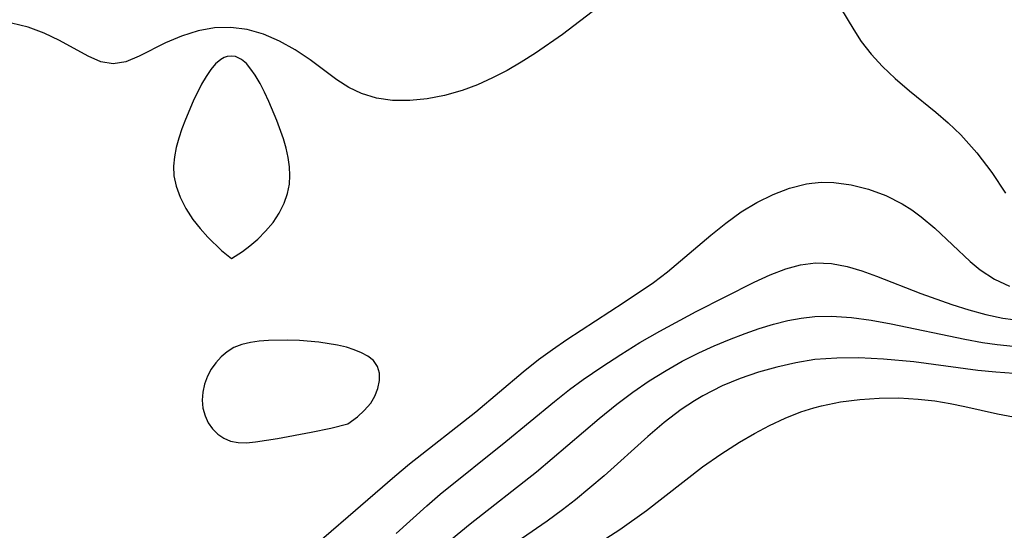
# Model space of a CAD drawing. Header units: metres. Extents: x 1073367 to 1082519, y 1569854 to 1574957.
# Tile 949 of 1056: x 1079330 to 1079415, y 1573482 to 1573526. Entities that reach past the tile are written whole.
import ezdxf

# ---------------------------------------------------------------- set-up
doc = ezdxf.new("R2010")
doc.units = ezdxf.units.M
doc.layers.add('CGG_CurvaNivelLidar_v1', color=253, linetype='Continuous', lineweight=30)

msp = doc.modelspace()

# ---------------------------------------------------------------- linework, layer by layer
at = {"layer": 'CGG_CurvaNivelLidar_v1'}
for p, q in [((1079379.9671, 1573527.3024, 72.5), (1079376.9314, 1573524.9717, 72.5)), ((1079400.8133, 1573527.2619, 73), (1079401.9319, 1573525.3623, 73)), ((1079331.0351, 1573525.6037, 72.5), (1079329.6123, 1573525.9587, 72.5)), ((1079332.4161, 1573525.0822, 72.5), (1079331.0351, 1573525.6037, 72.5)), ((1079333.7195, 1573524.462, 72.5), (1079332.4161, 1573525.0822, 72.5)), ((1079344.1957, 1573524.8443, 72.5), (1079342.8261, 1573524.2674, 72.5)), ((1079345.6446, 1573525.296, 72.5), (1079344.1957, 1573524.8443, 72.5)), ((1079347.0248, 1573525.5377, 72.5), (1079345.6446, 1573525.296, 72.5)), ((1079348.4343, 1573525.5812, 72.5), (1079347.0248, 1573525.5377, 72.5)), ((1079349.8434, 1573525.4034, 72.5), (1079348.4343, 1573525.5812, 72.5)), ((1079351.2309, 1573525.0166, 72.5), (1079349.8434, 1573525.4034, 72.5)), ((1079352.63, 1573524.414, 72.5), (1079351.2309, 1573525.0166, 72.5)), ((1079376.9314, 1573524.9717, 72.5), (1079374.5918, 1573523.3685, 72.5)), ((1079401.9319, 1573525.3623, 73), (1079402.5649, 1573524.3873, 73)), ((1079336.1751, 1573523.1154, 72.5), (1079333.7195, 1573524.462, 72.5)), ((1079342.8261, 1573524.2674, 72.5), (1079340.5618, 1573523.1285, 72.5)), ((1079353.9747, 1573523.6569, 72.5), (1079352.63, 1573524.414, 72.5)), ((1079402.5649, 1573524.3873, 73), (1079403.4226, 1573523.2915, 73)), ((1079337.2652, 1573522.6387, 72.5), (1079336.1751, 1573523.1154, 72.5)), ((1079340.5618, 1573523.1285, 72.5), (1079339.4261, 1573522.6404, 72.5)), ((1079348.4817, 1573523.129, 73), (1079348.1329, 1573523.0882, 73)), ((1079348.8285, 1573523.0803, 73), (1079348.4817, 1573523.129, 73)), ((1079355.2597, 1573522.7952, 72.5), (1079353.9747, 1573523.6569, 72.5)), ((1079374.5918, 1573523.3685, 72.5), (1079373.3818, 1573522.6089, 72.5)), ((1079403.4226, 1573523.2915, 73), (1079404.4079, 1573522.2268, 73)), ((1079338.3231, 1573522.4458, 72.5), (1079337.2652, 1573522.6387, 72.5)), ((1079339.4261, 1573522.6404, 72.5), (1079338.3231, 1573522.4458, 72.5)), ((1079347.1282, 1573522.4563, 73), (1079346.7073, 1573521.9585, 73)), ((1079347.581, 1573522.8391, 73), (1079347.1282, 1573522.4563, 73)), ((1079347.8523, 1573522.9903, 73), (1079347.581, 1573522.8391, 73)), ((1079348.1329, 1573523.0882, 73), (1079347.8523, 1573522.9903, 73)), ((1079349.3492, 1573522.8361, 73), (1079348.8285, 1573523.0803, 73)), ((1079349.7722, 1573522.4773, 73), (1079349.3492, 1573522.8361, 73)), ((1079350.1659, 1573522.0151, 73), (1079349.7722, 1573522.4773, 73)), ((1079357.5482, 1573521.1003, 72.5), (1079355.2597, 1573522.7952, 72.5)), ((1079373.3818, 1573522.6089, 72.5), (1079372.1585, 1573521.8974, 72.5)), ((1079346.7073, 1573521.9585, 73), (1079346.3114, 1573521.3763, 73)), ((1079350.5364, 1573521.4754, 73), (1079350.1659, 1573522.0151, 73)), ((1079350.9433, 1573520.7785, 73), (1079350.5364, 1573521.4754, 73)), ((1079372.1585, 1573521.8974, 72.5), (1079370.919, 1573521.2483, 72.5)), ((1079404.4079, 1573522.2268, 73), (1079405.4956, 1573521.1965, 73)), ((1079345.9217, 1573520.7084, 73), (1079345.1948, 1573519.2477, 73)), ((1079346.3114, 1573521.3763, 73), (1079345.9217, 1573520.7084, 73)), ((1079351.3303, 1573520.0278, 73), (1079350.9433, 1573520.7785, 73)), ((1079358.5741, 1573520.4361, 72.5), (1079357.5482, 1573521.1003, 72.5)), ((1079369.6153, 1573520.6585, 72.5), (1079368.2943, 1573520.1656, 72.5)), ((1079370.919, 1573521.2483, 72.5), (1079369.6153, 1573520.6585, 72.5)), ((1079405.4956, 1573521.1965, 73), (1079406.7165, 1573520.1559, 73)), ((1079351.7002, 1573519.2405, 73), (1079351.3303, 1573520.0278, 73)), ((1079359.6506, 1573519.9026, 72.5), (1079358.5741, 1573520.4361, 72.5)), ((1079360.9493, 1573519.5119, 72.5), (1079359.6506, 1573519.9026, 72.5)), ((1079366.7992, 1573519.7419, 72.5), (1079365.3035, 1573519.4554, 72.5)), ((1079368.2943, 1573520.1656, 72.5), (1079366.7992, 1573519.7419, 72.5)), ((1079406.7165, 1573520.1559, 73), (1079408.9963, 1573518.317, 73)), ((1079345.1948, 1573519.2477, 73), (1079344.5378, 1573517.6963, 73)), ((1079352.3886, 1573517.6008, 73), (1079351.7002, 1573519.2405, 73)), ((1079362.3262, 1573519.3233, 72.5), (1079360.9493, 1573519.5119, 72.5)), ((1079363.8243, 1573519.3103, 72.5), (1079362.3262, 1573519.3233, 72.5)), ((1079365.3035, 1573519.4554, 72.5), (1079363.8243, 1573519.3103, 72.5)), ((1079408.9963, 1573518.317, 73), (1079410.0438, 1573517.4094, 73)), ((1079344.5378, 1573517.6963, 73), (1079344.2408, 1573516.8958, 73)), ((1079352.9513, 1573516.0213, 73), (1079352.3886, 1573517.6008, 73)), ((1079410.0438, 1573517.4094, 73), (1079411.1267, 1573516.3624, 73)), ((1079344.2408, 1573516.8958, 73), (1079343.9763, 1573516.0899, 73)), ((1079411.1267, 1573516.3624, 73), (1079412.5092, 1573514.8345, 73)), ((1079343.9763, 1573516.0899, 73), (1079343.7556, 1573515.2816, 73)), ((1079353.1843, 1573515.2252, 73), (1079352.9513, 1573516.0213, 73)), ((1079343.7556, 1573515.2816, 73), (1079343.5956, 1573514.4732, 73)), ((1079353.3683, 1573514.4272, 73), (1079353.1843, 1573515.2252, 73)), ((1079412.5092, 1573514.8345, 73), (1079413.8099, 1573513.1484, 73)), ((1079343.5956, 1573514.4732, 73), (1079343.5202, 1573513.6666, 73)), ((1079353.4841, 1573513.628, 73), (1079353.3683, 1573514.4272, 73)), ((1079343.5202, 1573513.6666, 73), (1079343.5536, 1573512.8442, 73)), ((1079353.5141, 1573512.8853, 73), (1079353.4841, 1573513.628, 73)), ((1079413.8099, 1573513.1484, 73), (1079414.9614, 1573511.3565, 73)), ((1079343.5536, 1573512.8442, 73), (1079343.7292, 1573511.9759, 73)), ((1079353.3022, 1573511.3394, 73), (1079353.469, 1573512.1406, 73)), ((1079353.469, 1573512.1406, 73), (1079353.5141, 1573512.8853, 73)), ((1079396.4263, 1573511.7941, 72.5), (1079397.8677, 1573512.1577, 72.5)), ((1079397.8677, 1573512.1577, 72.5), (1079398.3458, 1573512.233, 72.5)), ((1079398.3458, 1573512.233, 72.5), (1079399.1563, 1573512.3006, 72.5)), ((1079399.1563, 1573512.3006, 72.5), (1079400.2142, 1573512.2846, 72.5)), ((1079400.2142, 1573512.2846, 72.5), (1079401.722, 1573512.0886, 72.5)), ((1079343.7292, 1573511.9759, 73), (1079344.0748, 1573511.0311, 73)), ((1079353.0066, 1573510.4987, 73), (1079353.3022, 1573511.3394, 73)), ((1079395.0058, 1573511.2565, 72.5), (1079396.4263, 1573511.7941, 72.5)), ((1079401.722, 1573512.0886, 72.5), (1079403.2178, 1573511.7118, 72.5)), ((1079403.2178, 1573511.7118, 72.5), (1079404.6794, 1573511.1674, 72.5)), ((1079344.0748, 1573511.0311, 73), (1079344.5655, 1573510.0609, 73)), ((1079352.5908, 1573509.6569, 73), (1079353.0066, 1573510.4987, 73)), ((1079392.2747, 1573509.7522, 72.5), (1079393.6176, 1573510.5706, 72.5)), ((1079393.6176, 1573510.5706, 72.5), (1079395.0058, 1573511.2565, 72.5)), ((1079404.6794, 1573511.1674, 72.5), (1079406.0824, 1573510.4573, 72.5)), ((1079406.0824, 1573510.4573, 72.5), (1079406.924, 1573509.9249, 72.5)), ((1079344.5655, 1573510.0609, 73), (1079345.1754, 1573509.1153, 73)), ((1079352.0648, 1573508.8511, 73), (1079352.5908, 1573509.6569, 73)), ((1079390.9509, 1573508.7894, 72.5), (1079392.2747, 1573509.7522, 72.5)), ((1079406.924, 1573509.9249, 72.5), (1079407.7314, 1573509.3345, 72.5)), ((1079345.1754, 1573509.1153, 73), (1079345.7998, 1573508.32, 73)), ((1079351.4282, 1573508.0911, 73), (1079352.0648, 1573508.8511, 73)), ((1079389.6651, 1573507.7455, 72.5), (1079390.9509, 1573508.7894, 72.5)), ((1079407.7314, 1573509.3345, 72.5), (1079408.9033, 1573508.3457, 72.5)), ((1079345.7998, 1573508.32, 73), (1079346.4508, 1573507.5999, 73)), ((1079350.7442, 1573507.4168, 73), (1079351.4282, 1573508.0911, 73)), ((1079408.9033, 1573508.3457, 72.5), (1079411.9382, 1573505.4933, 72.5)), ((1079346.4508, 1573507.5999, 73), (1079347.6486, 1573506.4542, 73)), ((1079350.0674, 1573506.8392, 73), (1079350.7442, 1573507.4168, 73)), ((1079385.9441, 1573504.6174, 72.5), (1079389.6651, 1573507.7455, 72.5)), ((1079347.6486, 1573506.4542, 73), (1079348.5, 1573505.7458, 73)), ((1079348.5, 1573505.7458, 73), (1079349.451, 1573506.3703, 73)), ((1079349.451, 1573506.3703, 73), (1079350.0674, 1573506.8392, 73)), ((1079397.3759, 1573505.2239, 72), (1079398.6558, 1573505.3842, 72)), ((1079398.6558, 1573505.3842, 72), (1079400.0138, 1573505.3296, 72)), ((1079411.9382, 1573505.4933, 72.5), (1079412.7904, 1573504.7949, 72.5)), ((1079384.741, 1573503.7105, 72.5), (1079385.9441, 1573504.6174, 72.5)), ((1079394.754, 1573504.3581, 72), (1079396.1106, 1573504.8838, 72)), ((1079396.1106, 1573504.8838, 72), (1079397.3759, 1573505.2239, 72)), ((1079400.0138, 1573505.3296, 72), (1079401.3782, 1573505.0764, 72)), ((1079401.3782, 1573505.0764, 72), (1079402.6243, 1573504.7083, 72)), ((1079402.6243, 1573504.7083, 72), (1079403.8778, 1573504.2534, 72)), ((1079412.7904, 1573504.7949, 72.5), (1079414.0249, 1573503.9947, 72.5)), ((1079382.213, 1573501.9993, 72.5), (1079384.741, 1573503.7105, 72.5)), ((1079388.409, 1573501.2146, 72), (1079393.3914, 1573503.7278, 72)), ((1079393.3914, 1573503.7278, 72), (1079394.754, 1573504.3581, 72)), ((1079403.8778, 1573504.2534, 72), (1079407.7092, 1573502.7676, 72)), ((1079414.0249, 1573503.9947, 72.5), (1079415.3236, 1573503.3944, 72.5)), ((1079377.2961, 1573498.8016, 72.5), (1079382.213, 1573501.9993, 72.5)), ((1079407.7092, 1573502.7676, 72), (1079410.3709, 1573501.8208, 72)), ((1079385.2772, 1573499.5216, 72), (1079388.409, 1573501.2146, 72)), ((1079410.3709, 1573501.8208, 72), (1079411.8252, 1573501.352, 72)), ((1079411.8252, 1573501.352, 72), (1079413.2803, 1573500.9444, 72)), ((1079395.0396, 1573500.1239, 71.5), (1079396.267, 1573500.4311, 71.5)), ((1079396.267, 1573500.4311, 71.5), (1079397.424, 1573500.6463, 71.5)), ((1079397.424, 1573500.6463, 71.5), (1079398.5891, 1573500.7771, 71.5)), ((1079398.5891, 1573500.7771, 71.5), (1079400.0295, 1573500.8087, 71.5)), ((1079400.0295, 1573500.8087, 71.5), (1079401.7324, 1573500.6905, 71.5)), ((1079401.7324, 1573500.6905, 71.5), (1079403.4446, 1573500.4543, 71.5)), ((1079403.4446, 1573500.4543, 71.5), (1079405.1656, 1573500.1483, 71.5)), ((1079413.2803, 1573500.9444, 72), (1079414.7332, 1573500.6274, 72)), ((1079414.7332, 1573500.6274, 72), (1079416.5137, 1573500.4085, 72)), ((1079383.576, 1573498.538, 72), (1079385.2772, 1573499.5216, 72)), ((1079392.6035, 1573499.3319, 71.5), (1079393.8189, 1573499.7528, 71.5)), ((1079393.8189, 1573499.7528, 71.5), (1079395.0396, 1573500.1239, 71.5)), ((1079405.1656, 1573500.1483, 71.5), (1079411.4799, 1573498.8373, 71.5)), ((1079350.8858, 1573498.6755, 73), (1079350.1153, 1573498.5641, 73)), ((1079351.6823, 1573498.7357, 73), (1079350.8858, 1573498.6755, 73)), ((1079353.3207, 1573498.7507, 73), (1079351.6823, 1573498.7357, 73)), ((1079354.3334, 1573498.7095, 73), (1079353.3207, 1573498.7507, 73)), ((1079355.9874, 1573498.5712, 73), (1079354.3334, 1573498.7095, 73)), ((1079376.0681, 1573497.9579, 72.5), (1079377.2961, 1573498.8016, 72.5)), ((1079389.94, 1573498.266, 71.5), (1079391.2671, 1573498.8217, 71.5)), ((1079391.2671, 1573498.8217, 71.5), (1079392.6035, 1573499.3319, 71.5)), ((1079411.4799, 1573498.8373, 71.5), (1079412.9957, 1573498.5542, 71.5)), ((1079348.1284, 1573497.7557, 73), (1079347.6131, 1573497.3176, 73)), ((1079348.7008, 1573498.1104, 73), (1079348.1284, 1573497.7557, 73)), ((1079349.3819, 1573498.3837, 73), (1079348.7008, 1573498.1104, 73)), ((1079350.1153, 1573498.5641, 73), (1079349.3819, 1573498.3837, 73)), ((1079357.5972, 1573498.3271, 73), (1079355.9874, 1573498.5712, 73)), ((1079358.3661, 1573498.1454, 73), (1079357.5972, 1573498.3271, 73)), ((1079359.0297, 1573497.9331, 73), (1079358.3661, 1573498.1454, 73)), ((1079359.6511, 1573497.6749, 73), (1079359.0297, 1573497.9331, 73)), ((1079374.8681, 1573497.0777, 72.5), (1079376.0681, 1573497.9579, 72.5)), ((1079381.9244, 1573497.5239, 72), (1079383.576, 1573498.538, 72)), ((1079388.6273, 1573497.6626, 71.5), (1079389.94, 1573498.266, 71.5)), ((1079412.9957, 1573498.5542, 71.5), (1079414.2413, 1573498.3677, 71.5)), ((1079414.2413, 1573498.3677, 71.5), (1079415.6225, 1573498.2245, 71.5)), ((1079347.6131, 1573497.3176, 73), (1079347.1545, 1573496.814, 73)), ((1079360.2165, 1573497.3703, 73), (1079359.6511, 1573497.6749, 73)), ((1079360.6996, 1573496.9976, 73), (1079360.2165, 1573497.3703, 73)), ((1079361.0419, 1573496.498, 73), (1079360.6996, 1573496.9976, 73)), ((1079373.5493, 1573496.0232, 72.5), (1079374.8681, 1573497.0777, 72.5)), ((1079380.2991, 1573496.4658, 72), (1079381.9244, 1573497.5239, 72)), ((1079385.8218, 1573496.1595, 71.5), (1079387.2104, 1573496.942, 71.5)), ((1079387.2104, 1573496.942, 71.5), (1079388.6273, 1573497.6626, 71.5)), ((1079398.6009, 1573497.0797, 71), (1079396.9593, 1573496.8197, 71)), ((1079400.4833, 1573497.2142, 71), (1079398.6009, 1573497.0797, 71)), ((1079402.3867, 1573497.2211, 71), (1079400.4833, 1573497.2142, 71)), ((1079404.4874, 1573497.1315, 71), (1079402.3867, 1573497.2211, 71)), ((1079407.1095, 1573496.8892, 71), (1079404.4874, 1573497.1315, 71)), ((1079346.7573, 1573496.2583, 73), (1079346.4313, 1573495.66, 73)), ((1079347.1545, 1573496.814, 73), (1079346.7573, 1573496.2583, 73)), ((1079361.2, 1573495.924, 73), (1079361.0419, 1573496.498, 73)), ((1079378.7044, 1573495.3649, 72), (1079380.2991, 1573496.4658, 72)), ((1079384.3734, 1573495.2542, 71.5), (1079385.8218, 1573496.1595, 71.5)), ((1079395.3374, 1573496.448, 71), (1079393.7445, 1573495.9924, 71)), ((1079396.9593, 1573496.8197, 71), (1079395.3374, 1573496.448, 71)), ((1079412.6011, 1573496.1526, 71), (1079407.1095, 1573496.8892, 71)), ((1079414.1469, 1573495.9925, 71), (1079412.6011, 1573496.1526, 71)), ((1079346.4313, 1573495.66, 73), (1079346.1771, 1573494.9887, 73)), ((1079361.0717, 1573494.6145, 73), (1079361.2053, 1573495.2827, 73)), ((1079361.2053, 1573495.2827, 73), (1079361.2, 1573495.924, 73)), ((1079369.4927, 1573492.5934, 72.5), (1079373.5493, 1573496.0232, 72.5)), ((1079377.5326, 1573494.5068, 72), (1079378.7044, 1573495.3649, 72)), ((1079382.9629, 1573494.2845, 71.5), (1079384.3734, 1573495.2542, 71.5)), ((1079392.1777, 1573495.4533, 71), (1079390.6476, 1573494.8226, 71)), ((1079393.7445, 1573495.9924, 71), (1079392.1777, 1573495.4533, 71)), ((1079415.6875, 1573495.8908, 71), (1079414.1469, 1573495.9925, 71)), ((1079346.1771, 1573494.9887, 73), (1079346.0215, 1573494.295, 73)), ((1079360.8139, 1573493.9583, 73), (1079361.0717, 1573494.6145, 73)), ((1079376.2349, 1573493.4928, 72), (1079377.5326, 1573494.5068, 72)), ((1079390.6476, 1573494.8226, 71), (1079388.9857, 1573493.9879, 71)), ((1079346.0215, 1573494.295, 73), (1079345.9742, 1573493.5957, 73)), ((1079345.9742, 1573493.5957, 73), (1079346.0447, 1573492.9191, 73)), ((1079360.4493, 1573493.35, 73), (1079360.8139, 1573493.9583, 73)), ((1079381.5916, 1573493.2552, 71.5), (1079382.9629, 1573494.2845, 71.5)), ((1079388.2526, 1573493.5585, 71), (1079387.1137, 1573492.8047, 71)), ((1079388.9857, 1573493.9879, 71), (1079388.2526, 1573493.5585, 71)), ((1079400.8125, 1573493.4521, 70.5), (1079402.4674, 1573493.6665, 70.5)), ((1079402.4674, 1573493.6665, 70.5), (1079404.1348, 1573493.7776, 70.5)), ((1079404.1348, 1573493.7776, 70.5), (1079405.8044, 1573493.7902, 70.5)), ((1079405.8044, 1573493.7902, 70.5), (1079407.4657, 1573493.7021, 70.5)), ((1079407.4657, 1573493.7021, 70.5), (1079408.8999, 1573493.5395, 70.5)), ((1079408.8999, 1573493.5395, 70.5), (1079410.2055, 1573493.3287, 70.5)), ((1079346.0447, 1573492.9191, 73), (1079346.2235, 1573492.2696, 73)), ((1079359.326, 1573492.1832, 73), (1079359.8965, 1573492.7029, 73)), ((1079359.8965, 1573492.7029, 73), (1079360.4493, 1573493.35, 73)), ((1079372.0563, 1573490.0659, 72), (1079376.2349, 1573493.4928, 72)), ((1079380.072, 1573492.0171, 71.5), (1079381.5916, 1573493.2552, 71.5)), ((1079387.1137, 1573492.8047, 71), (1079385.6555, 1573491.683, 71)), ((1079397.3973, 1573492.5921, 70.5), (1079398.5086, 1573492.9454, 70.5)), ((1079398.5086, 1573492.9454, 70.5), (1079399.1811, 1573493.1224, 70.5)), ((1079399.1811, 1573493.1224, 70.5), (1079400.8125, 1573493.4521, 70.5)), ((1079410.2055, 1573493.3287, 70.5), (1079411.4894, 1573493.0709, 70.5)), ((1079411.4894, 1573493.0709, 70.5), (1079414.2908, 1573492.4235, 70.5)), ((1079346.2235, 1573492.2696, 73), (1079346.5044, 1573491.6667, 73)), ((1079358.5, 1573491.5612, 73), (1079359.326, 1573492.1832, 73)), ((1079363.787, 1573488.1439, 72.5), (1079369.4927, 1573492.5934, 72.5)), ((1079374.7009, 1573487.4678, 71.5), (1079380.072, 1573492.0171, 71.5)), ((1079394.7138, 1573491.4311, 70.5), (1079396.0409, 1573492.0556, 70.5)), ((1079396.0409, 1573492.0556, 70.5), (1079397.3973, 1573492.5921, 70.5)), ((1079414.2908, 1573492.4235, 70.5), (1079415.6707, 1573492.1687, 70.5)), ((1079346.5044, 1573491.6667, 73), (1079346.8731, 1573491.1441, 73)), ((1079346.8731, 1573491.1441, 73), (1079347.3207, 1573490.696, 73)), ((1079355.3513, 1573490.8445, 73), (1079357.0303, 1573491.1972, 73)), ((1079357.0303, 1573491.1972, 73), (1079358.5, 1573491.5612, 73)), ((1079385.6555, 1573491.683, 71), (1079384.2483, 1573490.4746, 71)), ((1079393.4113, 1573490.7384, 70.5), (1079394.7138, 1573491.4311, 70.5)), ((1079347.3207, 1573490.696, 73), (1079347.8332, 1573490.3368, 73)), ((1079347.8332, 1573490.3368, 73), (1079348.402, 1573490.0879, 73)), ((1079350.5698, 1573490.0279, 73), (1079352.4448, 1573490.3205, 73)), ((1079352.4448, 1573490.3205, 73), (1079355.3513, 1573490.8445, 73)), ((1079384.2483, 1573490.4746, 71), (1079380.4904, 1573487.0979, 71)), ((1079392.13, 1573489.993, 70.5), (1079393.4113, 1573490.7384, 70.5)), ((1079348.402, 1573490.0879, 73), (1079349.064, 1573489.9631, 73)), ((1079349.064, 1573489.9631, 73), (1079349.7718, 1573489.9526, 73)), ((1079349.7718, 1573489.9526, 73), (1079350.5698, 1573490.0279, 73)), ((1079366.4285, 1573485.5368, 72), (1079372.0563, 1573490.0659, 72)), ((1079390.52, 1573488.9774, 70.5), (1079392.13, 1573489.993, 70.5)), ((1079388.9543, 1573487.8889, 70.5), (1079390.52, 1573488.9774, 70.5)), ((1079362.5149, 1573487.0867, 72.5), (1079363.787, 1573488.1439, 72.5)), ((1079384.1298, 1573484.1304, 70.5), (1079388.9543, 1573487.8889, 70.5)), ((1079358.5227, 1573483.6095, 72.5), (1079362.5149, 1573487.0867, 72.5)), ((1079368.9926, 1573482.9907, 71.5), (1079374.7009, 1573487.4678, 71.5)), ((1079380.4904, 1573487.0979, 71), (1079378.0437, 1573485.0462, 71)), ((1079365.2577, 1573484.5295, 72), (1079366.4285, 1573485.5368, 72)), ((1079362.6487, 1573482.1651, 72), (1079365.2577, 1573484.5295, 72)), ((1079378.0437, 1573485.0462, 71), (1079376.9212, 1573484.1832, 71)), ((1079355.5957, 1573481.1064, 72.5), (1079358.5227, 1573483.6095, 72.5)), ((1079376.9212, 1573484.1832, 71), (1079375.594, 1573483.2252, 71)), ((1079381.8338, 1573482.5017, 70.5), (1079384.1298, 1573484.1304, 70.5)), ((1079367.3858, 1573481.6708, 71.5), (1079368.9926, 1573482.9907, 71.5)), ((1079375.594, 1573483.2252, 71), (1079370.1454, 1573479.4865, 71)), ((1079380.6513, 1573481.7391, 70.5), (1079381.8338, 1573482.5017, 70.5))]:
    msp.add_line(p, q, dxfattribs=at)

doc.saveas('drawing.dxf')
